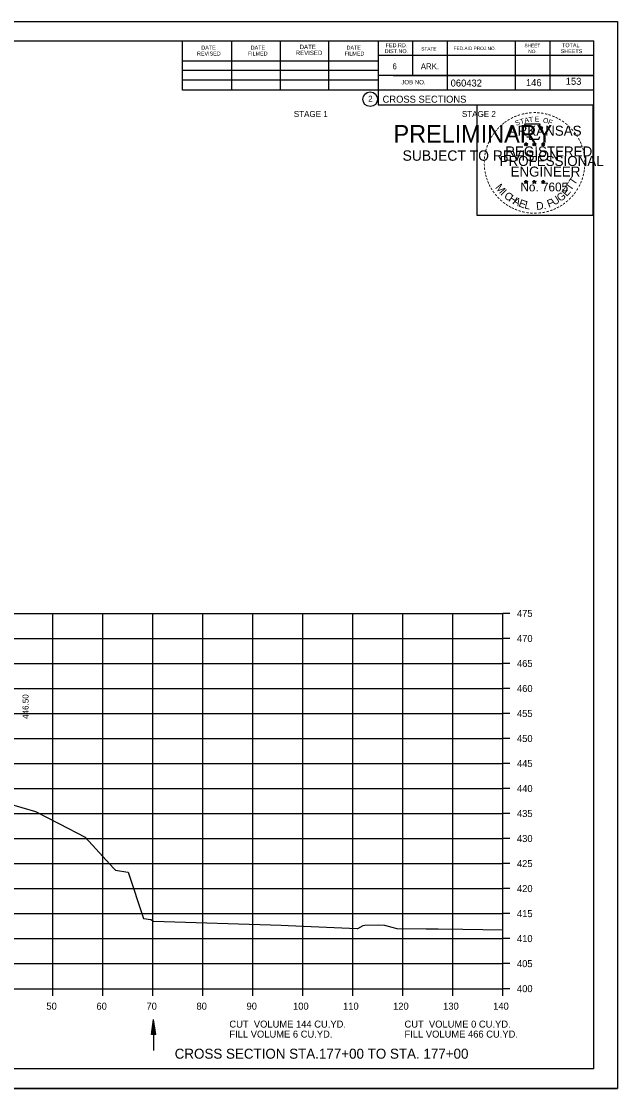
# Model space of a CAD drawing. Extents: x 1538688 to 1540766, y 656250 to 671912.
# Drawn here: x 1538901.9 to 1539021.1, y 671484.9 to 671698.2 of the extents above; entities that cross this region are included whole.
import ezdxf

# ---------------------------------------------------------------- set-up
doc = ezdxf.new("R2010")
doc.units = 0
for name, color, linetype in [('15', 7, 'Continuous'), ('18', 7, 'Continuous'), ('22', 7, 'Continuous'), ('26', 7, 'Continuous'), ('39', 7, 'Continuous'), ('41', 7, 'Continuous'), ('7', 7, 'Continuous'), ('8', 7, 'Continuous'), ('9', 7, 'Continuous'), ('Borings', 7, 'Continuous'), ('Default', 7, 'Continuous'), ('Horizontal Alignment', 7, 'Continuous'), ('RipRap', 7, 'Continuous')]:
    doc.layers.add(name, color=color, linetype=linetype)

msp = doc.modelspace()

# ---------------------------------------------------------------- linework, layer by layer
at = {"layer": '15'}
for p, q in [((1538927.92, 671495.72), (1538928.34, 671498.73)), ((1538927.99, 671495.72), (1538928.34, 671498.23)), ((1538928.07, 671495.73), (1538928.35, 671497.71)), ((1538928.14, 671495.73), (1538928.35, 671497.21)), ((1538928.82, 671495.73), (1538928.34, 671498.73)), ((1538928.74, 671495.73), (1538928.34, 671498.23)), ((1538928.66, 671495.73), (1538928.35, 671497.71)), ((1538928.59, 671495.73), (1538928.35, 671497.21)), ((1538928.82, 671495.73), (1538927.92, 671495.72)), ((1538928.22, 671495.73), (1538928.36, 671496.7)), ((1538928.29, 671495.73), (1538928.36, 671496.2)), ((1538928.51, 671495.73), (1538928.36, 671496.7)), ((1538928.44, 671495.73), (1538928.36, 671496.2))]:
    msp.add_line(p, q, dxfattribs=at)
at = {"layer": '18'}
msp.add_lwpolyline([(1538899.26, 671541.9), (1538904.77, 671540.3), (1538909.56, 671537.85), (1538914.64, 671535.14), (1538920.31, 671528.94), (1538920.74, 671528.54), (1538923.23, 671528.2), (1538923.25, 671528.2), (1538923.27, 671528.14), (1538926.34, 671518.91), (1538926.42, 671518.9), (1538927.75, 671518.73), (1538927.8, 671518.7), (1538928.36, 671518.4), (1538953.84, 671517.59), (1538955.22, 671517.53), (1538969.05, 671516.9), (1538969.14, 671516.9), (1538969.14, 671516.9), (1538969.17, 671516.92), (1538970.24, 671517.49), (1538970.57, 671517.55), (1538973.35, 671517.61), (1538974.5, 671517.58), (1538975.94, 671517.18), (1538976.97, 671516.9), (1538982.83, 671516.86), (1538985.21, 671516.83), (1538990.17, 671516.77), (1538998.18, 671516.61)], dxfattribs=at)
at = {"layer": '22'}
for p, q in [((1538718.18, 671579.88), (1538998.18, 671579.88)), ((1538908.18, 671504.88), (1538908.18, 671579.88)), ((1538918.18, 671504.88), (1538918.18, 671579.88)), ((1538928.18, 671504.88), (1538928.18, 671579.88)), ((1538938.18, 671504.88), (1538938.18, 671579.88)), ((1538948.18, 671504.88), (1538948.18, 671579.88)), ((1538958.18, 671504.88), (1538958.18, 671579.88)), ((1538968.18, 671504.88), (1538968.18, 671579.88)), ((1538978.18, 671504.88), (1538978.18, 671579.88)), ((1538988.18, 671504.88), (1538988.18, 671579.88)), ((1538998.18, 671504.88), (1538998.18, 671579.88)), ((1538718.18, 671574.88), (1538998.18, 671574.88)), ((1538718.18, 671569.88), (1538998.18, 671569.88)), ((1538718.18, 671564.88), (1538998.18, 671564.88)), ((1538718.18, 671559.88), (1538998.18, 671559.88)), ((1538718.18, 671554.88), (1538998.18, 671554.88)), ((1538718.18, 671549.88), (1538998.18, 671549.88)), ((1538718.18, 671544.88), (1538998.18, 671544.88)), ((1538718.18, 671539.88), (1538998.18, 671539.88)), ((1538718.18, 671534.88), (1538998.18, 671534.88)), ((1538718.18, 671529.88), (1538998.18, 671529.88)), ((1538718.18, 671524.88), (1538998.18, 671524.88)), ((1538718.18, 671519.88), (1538998.18, 671519.88)), ((1538718.18, 671514.88), (1538998.18, 671514.88)), ((1538718.18, 671509.88), (1538998.18, 671509.88)), ((1538718.18, 671504.88), (1538998.18, 671504.88))]:
    msp.add_line(p, q, dxfattribs=at)
at = {"layer": '26'}
for p, q in [((1538687.78, 671698.23), (1539021.11, 671698.23)), ((1538687.78, 671484.9), (1539021.11, 671484.9))]:
    msp.add_line(p, q, dxfattribs=at)
for points in [[(1538687.77, 671698.23), (1539021.11, 671698.23), (1539021.11, 671484.9), (1538687.77, 671484.9)], [(1538993.03, 671681.57), (1539016.13, 671681.57), (1539016.13, 671659.42), (1538993.03, 671659.42)]]:
    msp.add_lwpolyline(points, close=True, dxfattribs=at)
at = {"layer": '39'}
msp.add_line((1538928.39, 671492.54), (1538928.34, 671498.73), dxfattribs=at)
at = {"layer": '8'}
for p, q in [((1539002.44, 671673.78), (1539002.79, 671673.67)), ((1539002.44, 671673.78), (1539002.69, 671673.74)), ((1539002.44, 671673.78), (1539002.68, 671673.66)), ((1539002.57, 671673.38), (1539002.79, 671673.67)), ((1539002.57, 671673.38), (1539002.7, 671673.62)), ((1539002.57, 671673.38), (1539002.79, 671673.59)), ((1539002.79, 671674.04), (1539002.75, 671673.79)), ((1539002.79, 671673.67), (1539002.79, 671674.04)), ((1539002.79, 671674.04), (1539002.84, 671673.79)), ((1539003.13, 671673.78), (1539002.79, 671673.67)), ((1539003, 671673.38), (1539002.79, 671673.67)), ((1539003, 671673.38), (1539002.79, 671673.59)), ((1539003.13, 671673.78), (1539002.85, 671673.74)), ((1539003, 671673.38), (1539002.86, 671673.67)), ((1539003.13, 671673.78), (1539002.93, 671673.68)), ((1539004.11, 671673.78), (1539004.46, 671673.67)), ((1539004.11, 671673.78), (1539004.36, 671673.74)), ((1539004.11, 671673.78), (1539004.35, 671673.66)), ((1539004.24, 671673.38), (1539004.46, 671673.67)), ((1539004.24, 671673.38), (1539004.37, 671673.62)), ((1539004.24, 671673.38), (1539004.46, 671673.59)), ((1539004.46, 671674.04), (1539004.42, 671673.79)), ((1539004.46, 671673.67), (1539004.46, 671674.04)), ((1539004.46, 671674.04), (1539004.51, 671673.79)), ((1539004.8, 671673.78), (1539004.46, 671673.67)), ((1539004.67, 671673.38), (1539004.46, 671673.67)), ((1539004.67, 671673.38), (1539004.46, 671673.59)), ((1539004.8, 671673.78), (1539004.52, 671673.74)), ((1539004.67, 671673.38), (1539004.53, 671673.67)), ((1539004.8, 671673.78), (1539004.6, 671673.68)), ((1539005.87, 671673.77), (1539006.22, 671673.66)), ((1539005.87, 671673.77), (1539006.13, 671673.73)), ((1539005.87, 671673.77), (1539006.11, 671673.65)), ((1539006.01, 671673.36), (1539006.22, 671673.66)), ((1539006.01, 671673.36), (1539006.13, 671673.61)), ((1539006.01, 671673.36), (1539006.22, 671673.58)), ((1539006.22, 671674.03), (1539006.18, 671673.77)), ((1539006.22, 671673.66), (1539006.22, 671674.03)), ((1539006.22, 671674.03), (1539006.27, 671673.78)), ((1539006.57, 671673.77), (1539006.22, 671673.66)), ((1539006.43, 671673.36), (1539006.22, 671673.66)), ((1539006.43, 671673.36), (1539006.22, 671673.58)), ((1539006.57, 671673.77), (1539006.28, 671673.72)), ((1539006.43, 671673.36), (1539006.3, 671673.66)), ((1539006.57, 671673.77), (1539006.36, 671673.67)), ((1539002.43, 671666.21), (1539002.78, 671666.1)), ((1539002.43, 671666.21), (1539002.69, 671666.17)), ((1539002.43, 671666.21), (1539002.67, 671666.09)), ((1539002.57, 671665.8), (1539002.78, 671666.1)), ((1539002.57, 671665.8), (1539002.69, 671666.05)), ((1539002.57, 671665.8), (1539002.78, 671666.02)), ((1539002.78, 671666.47), (1539002.74, 671666.21)), ((1539002.78, 671666.1), (1539002.78, 671666.47)), ((1539002.78, 671666.47), (1539002.83, 671666.22)), ((1539003.13, 671666.21), (1539002.78, 671666.1)), ((1539003, 671665.8), (1539002.78, 671666.1)), ((1539003, 671665.8), (1539002.78, 671666.02)), ((1539003.13, 671666.21), (1539002.84, 671666.16)), ((1539003, 671665.8), (1539002.86, 671666.09)), ((1539003.13, 671666.21), (1539002.93, 671666.11)), ((1539004.1, 671666.21), (1539004.45, 671666.1)), ((1539004.1, 671666.21), (1539004.36, 671666.17)), ((1539004.1, 671666.21), (1539004.34, 671666.09)), ((1539004.24, 671665.8), (1539004.45, 671666.1)), ((1539004.24, 671665.8), (1539004.36, 671666.05)), ((1539004.24, 671665.8), (1539004.45, 671666.02)), ((1539004.45, 671666.47), (1539004.41, 671666.21)), ((1539004.45, 671666.1), (1539004.45, 671666.47)), ((1539004.45, 671666.47), (1539004.5, 671666.22)), ((1539004.8, 671666.21), (1539004.45, 671666.1)), ((1539004.67, 671665.8), (1539004.45, 671666.1)), ((1539004.67, 671665.8), (1539004.45, 671666.02)), ((1539004.8, 671666.21), (1539004.51, 671666.16)), ((1539004.67, 671665.8), (1539004.53, 671666.09)), ((1539004.8, 671666.21), (1539004.6, 671666.11)), ((1539005.87, 671666.2), (1539006.22, 671666.09)), ((1539005.87, 671666.2), (1539006.12, 671666.16)), ((1539005.87, 671666.2), (1539006.11, 671666.08)), ((1539006, 671665.79), (1539006.22, 671666.09)), ((1539006, 671665.79), (1539006.13, 671666.04)), ((1539006, 671665.79), (1539006.22, 671666.01)), ((1539006.22, 671666.46), (1539006.18, 671666.2)), ((1539006.22, 671666.09), (1539006.22, 671666.46)), ((1539006.22, 671666.46), (1539006.27, 671666.21)), ((1539006.57, 671666.2), (1539006.22, 671666.09)), ((1539006.43, 671665.79), (1539006.22, 671666.09)), ((1539006.43, 671665.79), (1539006.22, 671666.01)), ((1539006.57, 671666.2), (1539006.28, 671666.15)), ((1539006.43, 671665.79), (1539006.3, 671666.08)), ((1539006.57, 671666.2), (1539006.36, 671666.1))]:
    msp.add_line(p, q, dxfattribs=at)
for points in [[(1539002.48, 671677.66), (1539002.75, 671676.84)], [(1539005.99, 671676.74), (1539006.13, 671677.02), (1539005.45, 671677), (1539005.6, 671677.66), (1539002.48, 671677.66)], [(1539002.97, 671675.24), (1539002.97, 671675.15), (1539003.53, 671675.13), (1539003.48, 671674.66), (1539005.35, 671674.66), (1539005.55, 671675.2)], [(1539002.79, 671674.04), (1539003, 671673.38), (1539002.44, 671673.78), (1539003.13, 671673.78), (1539002.57, 671673.38), (1539002.79, 671674.04)], [(1539004.46, 671674.04), (1539004.67, 671673.38), (1539004.11, 671673.78), (1539004.8, 671673.78), (1539004.24, 671673.38), (1539004.46, 671674.04)], [(1539006.22, 671674.03), (1539006.43, 671673.36), (1539005.87, 671673.77), (1539006.57, 671673.77), (1539006.01, 671673.36), (1539006.22, 671674.03)], [(1539002.78, 671666.47), (1539003, 671665.8), (1539002.43, 671666.21), (1539003.13, 671666.21), (1539002.57, 671665.8), (1539002.78, 671666.47)], [(1539004.45, 671666.47), (1539004.67, 671665.8), (1539004.1, 671666.21), (1539004.8, 671666.21), (1539004.24, 671665.8), (1539004.45, 671666.47)], [(1539006.22, 671666.46), (1539006.43, 671665.79), (1539005.87, 671666.2), (1539006.57, 671666.2), (1539006, 671665.79), (1539006.22, 671666.46)]]:
    msp.add_lwpolyline(points, dxfattribs=at)
for centre, radius in [((1539002.79, 671673.67), 0.172), ((1539002.79, 671673.67), 0.145), ((1539002.79, 671673.67), 0.116), ((1539002.79, 671673.67), 0.0991), ((1539002.79, 671673.67), 0.0747), ((1539002.79, 671673.67), 0.0495), ((1539002.79, 671673.67), 0.0296), ((1539004.46, 671673.67), 0.172), ((1539004.46, 671673.67), 0.145), ((1539004.46, 671673.67), 0.116), ((1539004.46, 671673.67), 0.0991), ((1539004.46, 671673.67), 0.0747), ((1539004.46, 671673.67), 0.0495), ((1539004.46, 671673.67), 0.0296), ((1539006.22, 671673.66), 0.172), ((1539006.22, 671673.66), 0.145), ((1539006.22, 671673.66), 0.116), ((1539006.22, 671673.66), 0.0991), ((1539006.22, 671673.66), 0.0747), ((1539006.22, 671673.66), 0.0495), ((1539006.22, 671673.66), 0.0296), ((1539002.78, 671666.1), 0.172), ((1539002.78, 671666.1), 0.145), ((1539002.78, 671666.1), 0.116), ((1539002.78, 671666.1), 0.0991), ((1539002.78, 671666.1), 0.0747), ((1539002.78, 671666.1), 0.0495), ((1539002.78, 671666.1), 0.0296), ((1539004.45, 671666.1), 0.172), ((1539004.45, 671666.1), 0.145), ((1539004.45, 671666.1), 0.116), ((1539004.45, 671666.1), 0.0991), ((1539004.45, 671666.1), 0.0747), ((1539004.45, 671666.1), 0.0495), ((1539004.45, 671666.1), 0.0296), ((1539006.22, 671666.09), 0.172), ((1539006.22, 671666.09), 0.145), ((1539006.22, 671666.09), 0.116), ((1539006.22, 671666.09), 0.0991), ((1539006.22, 671666.09), 0.0747), ((1539006.22, 671666.09), 0.0495), ((1539006.22, 671666.09), 0.0296)]:
    msp.add_circle(centre, radius, dxfattribs=at)
at = {"layer": 'Borings'}
for p, q in [((1538998.18, 671504.88), (1538998.18, 671579.88)), ((1538999.58, 671579.88), (1538998.18, 671579.88)), ((1538999.58, 671574.88), (1538998.18, 671574.88)), ((1538999.58, 671569.88), (1538998.18, 671569.88)), ((1538999.58, 671564.88), (1538998.18, 671564.88)), ((1538999.58, 671559.88), (1538998.18, 671559.88)), ((1538999.58, 671554.88), (1538998.18, 671554.88)), ((1538999.58, 671549.88), (1538998.18, 671549.88)), ((1538999.58, 671544.88), (1538998.18, 671544.88)), ((1538999.58, 671539.88), (1538998.18, 671539.88)), ((1538999.58, 671534.88), (1538998.18, 671534.88)), ((1538999.58, 671529.88), (1538998.18, 671529.88)), ((1538999.58, 671524.88), (1538998.18, 671524.88)), ((1538999.58, 671519.88), (1538998.18, 671519.88)), ((1538999.58, 671514.88), (1538998.18, 671514.88)), ((1538999.58, 671509.88), (1538998.18, 671509.88)), ((1538718.18, 671504.88), (1538998.18, 671504.88)), ((1538908.18, 671503.48), (1538908.18, 671504.88)), ((1538918.18, 671503.48), (1538918.18, 671504.88)), ((1538928.18, 671503.48), (1538928.18, 671504.88)), ((1538938.18, 671503.48), (1538938.18, 671504.88)), ((1538948.18, 671503.48), (1538948.18, 671504.88)), ((1538958.18, 671503.48), (1538958.18, 671504.88)), ((1538968.18, 671503.48), (1538968.18, 671504.88)), ((1538978.18, 671503.48), (1538978.18, 671504.88)), ((1538988.18, 671503.48), (1538988.18, 671504.88)), ((1538998.18, 671503.48), (1538998.18, 671504.88)), ((1538999.58, 671504.88), (1538998.18, 671504.88))]:
    msp.add_line(p, q, dxfattribs=at)
at = {"layer": 'RipRap'}
for p, q in [((1538700.18, 671694.34), (1539016.36, 671694.34)), ((1538934.1, 671684.46), (1538934.1, 671694.34)), ((1538943.96, 671684.46), (1538943.96, 671694.14)), ((1538953.72, 671684.46), (1538953.72, 671694.14)), ((1538963.4, 671684.46), (1538963.4, 671694.14)), ((1538973.26, 671694.34), (1538973.26, 671681.54)), ((1538980.1, 671694.34), (1538980.1, 671687.4)), ((1538987.04, 671694.34), (1538987.04, 671684.46)), ((1539000.62, 671694.34), (1539000.62, 671684.46)), ((1539007.56, 671694.34), (1539007.56, 671684.46)), ((1539016.36, 671488.88), (1539016.36, 671694.34)), ((1539016.36, 671691.4), (1538973.26, 671691.4)), ((1539016.36, 671691.42), (1539016.36, 671691.42)), ((1538934.1, 671690.32), (1538973.26, 671690.32)), ((1538934.1, 671688.46), (1538973.26, 671688.46)), ((1539016.36, 671687.4), (1538973.26, 671687.4)), ((1538976.22, 671687.4), (1539016.36, 671687.4)), ((1538934.1, 671684.46), (1538934.1, 671686.52)), ((1538934.1, 671686.52), (1538973.26, 671686.52)), ((1539016.36, 671684.46), (1538934.1, 671684.46)), ((1538973.26, 671681.54), (1539016.36, 671681.54)), ((1539016.36, 671488.88), (1538700.18, 671488.88))]:
    msp.add_line(p, q, dxfattribs=at)
msp.add_circle((1538971.64, 671682.67), 1.47, dxfattribs=at)

# ---------------------------------------------------------------- texts
at = {"layer": '15'}
msp.add_text('CROSS SECTION STA.177+00 TO STA. 177+00', height=2, dxfattribs=at).set_placement((1538932.57, 671490.88))
at = {"layer": '41'}
msp.add_text('446.50', height=1.2, rotation=90, dxfattribs=at).set_placement((1538903.35, 671558.81))
at = {"layer": '7'}
for s, p in [('146', (1539002.78, 671685.28)), ('153', (1539010.73, 671685.55))]:
    msp.add_text(s, height=1.4, dxfattribs=at).set_placement(p)
at = {"layer": '8'}
for s, height, rotation, p in [('-', 1.6, 34.0636, (1538999.36, 671677.83)), ('-', 1.6, 28.7918, (1538999.96, 671678.2)), ('-', 1.6, 24.3072, (1539000.59, 671678.52)), ('S', 1, 21.594, (1539000.83, 671677.34)), ('-', 1.6, 19.1761, (1539001.23, 671678.79)), ('T', 1, 16.4036, (1539001.75, 671677.67)), ('-', 1.6, 13.6301, (1539001.98, 671679.03)), ('A', 1, 11.2132, (1539002.57, 671677.92)), ('-', 1.6, 10.2193, (1539002.66, 671679.19)), ('T', 1, 6.0228, (1539003.42, 671678.09)), ('-', 1.6, 5.8968, (1539003.38, 671679.3)), ('-', 1.6, 0.1862, (1539004.16, 671679.37)), ('E', 1, 0.8323, (1539004.53, 671678.2)), ('-', 1.6, 357.743, (1539004.88, 671679.36)), ('-', 1.6, 352.1617, (1539005.62, 671679.31)), ('O', 1, 350.4515, (1539006.13, 671677.99)), ('-', 1.6, 347.2049, (1539006.34, 671679.19)), ('F', 1, 340.0707, (1539007.09, 671677.76)), ('-', 1.6, 342.3362, (1539006.98, 671679.04)), ('-', 1.6, 337.8551, (1539007.71, 671678.81)), ('-', 1.6, 334.1211, (1539008.34, 671678.54)), ('-', 1.6, 329.6409, (1539008.92, 671678.26)), ('-', 1.6, 50.6142, (1538997.03, 671675.68)), ('-', 1.6, 48.423, (1538997.43, 671676.17)), ('-', 1.6, 42.9622, (1538997.88, 671676.64)), ('-', 1.6, 38.9507, (1538998.31, 671677.06)), ('-', 1.6, 36.2317, (1538998.79, 671677.44)), ('ARKANSAS', 2, 360, (1538999.33, 671675.37)), ('-', 1.6, 325.8627, (1539009.57, 671677.9)), ('-', 1.6, 320.5297, (1539010.18, 671677.47)), ('-', 1.6, 315.5786, (1539010.77, 671676.98)), ('-', 1.6, 309.8797, (1539011.34, 671676.43)), ('-', 1.6, 62.8713, (1538995.97, 671673.97)), ('-', 1.6, 58.0706, (1538996.29, 671674.59)), ('-', 1.6, 54.2325, (1538996.61, 671675.11)), ('-', 1.6, 306.6522, (1539011.87, 671675.83)), ('-', 1.4, 303.6753, (1539012.35, 671675.26)), ('-', 1.6, 299.6684, (1539012.67, 671674.66)), ('-', 1.6, 294.6628, (1539013, 671674.05)), ('-', 1.6, 75.461, (1538995.3, 671672.02)), ('-', 1.6, 72.3945, (1538995.5, 671672.73)), ('-', 1.6, 67.7743, (1538995.72, 671673.36)), ('REGISTERED', 2, 360, (1538998.65, 671671.23)), ('DWB', 0.01, 360, (1539002.77, 671673.67)), ('DWB', 0.01, 360, (1539004.44, 671673.67)), ('DWB', 0.01, 360, (1539006.21, 671673.66)), ('-', 1.6, 290.5728, (1539013.25, 671673.47)), ('-', 1.6, 285.1233, (1539013.49, 671672.89)), ('-', 1.6, 280.5493, (1539013.69, 671672.15)), ('-', 1.6, 89.0622, (1538995.07, 671669.91)), ('-', 1.6, 85.1863, (1538995.09, 671670.61)), ('-', 1.6, 81.2013, (1538995.17, 671671.3)), ('PROFESSIONAL', 2, 360, (1538997.51, 671669.32)), ('-', 1.6, 276.5962, (1539013.85, 671671.38)), ('-', 1.6, 274.3301, (1539013.91, 671670.66)), ('-', 1.6, 94.1959, (1538995.1, 671669.19)), ('-', 1.6, 98.9479, (1538995.17, 671668.52)), ('-', 1.6, 101.7149, (1538995.31, 671667.79)), ('ENGINEER', 2, 360, (1538999.69, 671667.2)), ('-', 1.6, 260.9953, (1539013.85, 671668.7)), ('-', 1.6, 263.5172, (1539013.93, 671669.36)), ('-', 1.6, 269.9407, (1539013.94, 671670.02)), ('-', 1.6, 105.4578, (1538995.47, 671667.19)), ('-', 1.6, 109.0874, (1538995.69, 671666.56)), ('-', 1.6, 114.0643, (1538995.94, 671665.96)), ('M', 1.54, 308.9175, (1538996.55, 671664.99)), ('No. 7605', 1.757, 360, (1539001.67, 671664.25)), ('DWB', 0.01, 360, (1539002.77, 671666.1)), ('DWB', 0.01, 360, (1539004.44, 671666.09)), ('DWB', 0.01, 360, (1539006.2, 671666.09)), ('T', 1.54, 55.055, (1539011.77, 671664.25)), ('T', 1.54, 55.055, (1539012.5, 671665.37)), ('-', 1.6, 247.8887, (1539013.34, 671666.63)), ('-', 1.6, 252.8681, (1539013.56, 671667.31)), ('-', 1.6, 255.7626, (1539013.74, 671668.03)), ('-', 1.6, 115.7289, (1538996.24, 671665.35)), ('-', 1.6, 120.4471, (1538996.6, 671664.76)), ('-', 1.6, 125.8934, (1538997, 671664.2)), ('-', 1.6, 130.7181, (1538997.47, 671663.65)), ('I', 1.54, 316.4636, (1538997.6, 671663.67)), ('C', 1.54, 324.0197, (1538998.27, 671663.05)), ('H', 1.54, 327.5342, (1538999.18, 671662.39)), ('G', 1.54, 38.2173, (1539009.67, 671662.1)), ('E', 1.54, 48.7313, (1539010.93, 671663.12)), ('-', 1.6, 231.2538, (1539011.85, 671664.03)), ('-', 1.6, 233.8452, (1539012.28, 671664.6)), ('-', 1.6, 239.0712, (1539012.68, 671665.25)), ('-', 1.6, 244.6197, (1539013.08, 671666)), ('-', 1.6, 134.2238, (1538997.98, 671663.1)), ('-', 1.6, 138.9338, (1538998.51, 671662.64)), ('-', 1.6, 144.6463, (1538999.06, 671662.23)), ('-', 1.6, 148.0898, (1538999.63, 671661.86)), ('A', 1.54, 332.5513, (1539000.03, 671661.86)), ('E', 1.54, 339.2068, (1539001.19, 671661.29)), ('L', 1.54, 346.2929, (1539002.38, 671660.87)), ('D.', 1.54, 5.2602, (1539004.89, 671660.53)), ('F', 1.54, 20.8202, (1539007.34, 671660.97)), ('U', 1.54, 34.4052, (1539008.47, 671661.37)), ('-', 1.6, 212.2491, (1539009.77, 671662.1)), ('-', 1.6, 215.7363, (1539010.3, 671662.49)), ('-', 1.6, 221.0851, (1539010.85, 671662.96)), ('-', 1.6, 225.7653, (1539011.37, 671663.47)), ('-', 1.6, 151.5704, (1539000.2, 671661.54)), ('-', 1.6, 154.6002, (1539000.73, 671661.29)), ('-', 1.6, 158.5612, (1539001.35, 671661.04)), ('-', 1.6, 162.7983, (1539002.04, 671660.82)), ('-', 1.6, 167.5555, (1539002.75, 671660.66)), ('-', 1.6, 173.1155, (1539003.52, 671660.55)), ('-', 1.6, 176.5183, (1539004.27, 671660.5)), ('-', 1.6, 181.5918, (1539005.02, 671660.51)), ('-', 1.6, 185.8167, (1539005.83, 671660.59)), ('-', 1.6, 191.2858, (1539006.56, 671660.72)), ('-', 1.6, 195.4743, (1539007.29, 671660.92)), ('-', 1.6, 200.7184, (1539007.97, 671661.16)), ('-', 1.6, 204.2516, (1539008.59, 671661.44)), ('-', 1.6, 207.3568, (1539009.21, 671661.76))]:
    msp.add_text(s, height=height, rotation=rotation, dxfattribs=at).set_placement(p)
at = {"layer": '9'}
for s, height, p in [('PRELIMINARY', 3.5, (1538976.31, 671674)), ('DWB', 0.01, (1538977.06, 671675.85)), ('SUBJECT TO REVISION', 2.0751, (1538978.12, 671670.37))]:
    msp.add_text(s, height=height, rotation=360, dxfattribs=at).set_placement(p)
at = {"layer": 'Default'}
for s, p in [('STAGE 1', (1538956.38, 671679.12)), ('STAGE 2', (1538989.98, 671679.12))]:
    msp.add_text(s, height=1.2, dxfattribs=at).set_placement(p)
at = {"layer": 'Horizontal Alignment'}
for s, p in [('475', (1539000.98, 671579.18)), ('470', (1539000.98, 671574.18)), ('465', (1539000.98, 671569.18)), ('460', (1539000.98, 671564.18)), ('455', (1539000.98, 671559.18)), ('450', (1539000.98, 671554.18)), ('445', (1539000.98, 671549.18)), ('440', (1539000.98, 671544.18)), ('435', (1539000.98, 671539.18)), ('430', (1539000.98, 671534.18)), ('425', (1539000.98, 671529.18)), ('420', (1539000.98, 671524.18)), ('415', (1539000.98, 671519.18)), ('410', (1539000.98, 671514.18)), ('405', (1539000.98, 671509.18)), ('400', (1539000.98, 671504.18)), ('50', (1538906.92, 671500.68)), ('60', (1538916.92, 671500.68)), ('70', (1538926.92, 671500.68)), ('80', (1538936.92, 671500.68)), ('90', (1538946.92, 671500.68)), ('100', (1538956.22, 671500.68)), ('110', (1538966.22, 671500.68)), ('120', (1538976.22, 671500.68)), ('130', (1538986.22, 671500.68)), ('140', (1538996.22, 671500.68)), ('CUT  VOLUME 144 CU.YD.', (1538943.5, 671497.1)), ('CUT  VOLUME 0 CU.YD.', (1538978.5, 671497.1)), ('FILL VOLUME 6 CU.YD.', (1538943.5, 671495.1)), ('FILL VOLUME 466 CU.YD.', (1538978.5, 671495.1))]:
    msp.add_text(s, height=1.4, dxfattribs=at).set_placement(p)
at = {"layer": 'RipRap'}
for s, height, p in [('DATE', 0.879, (1538957.54, 671692.68)), ('FED.RD.', 0.782, (1538974.74, 671693.06)), ('SHEET', 0.684, (1539002.48, 671693.06)), ('TOTAL', 0.782, (1539010, 671693.06)), ('REVISED', 0.782, (1538937.02, 671691.4)), ('DATE', 0.782, (1538937.9, 671692.58)), ('FILMED', 0.782, (1538947.18, 671691.4)), ('DATE', 0.782, (1538947.76, 671692.58)), ('REVISED', 0.879, (1538956.76, 671691.5)), ('FILMED', 0.782, (1538966.52, 671691.4)), ('DATE', 0.782, (1538966.92, 671692.58)), ('DIST.NO.', 0.782, (1538974.54, 671691.88)), ('STATE', 0.684, (1538981.86, 671692.38)), ('FED.AID PROJ.NO.', 0.684, (1538988.32, 671692.48)), ('NO.', 0.684, (1539003.26, 671691.88)), ('SHEETS', 0.782, (1539009.72, 671691.88)), ('6', 1.17, (1538976.1, 671688.66)), ('ARK.', 1.172, (1538981.76, 671688.66)), ('JOB NO.', 0.879, (1538977.86, 671685.64)), ('060432', 1.4, (1538987.73, 671685.2)), ('2', 1.17, (1538971.26, 671682.19)), ('CROSS SECTIONS', 1.4, (1538974.12, 671681.97))]:
    msp.add_text(s, height=height, rotation=360, dxfattribs=at).set_placement(p)

doc.saveas('drawing.dxf')
